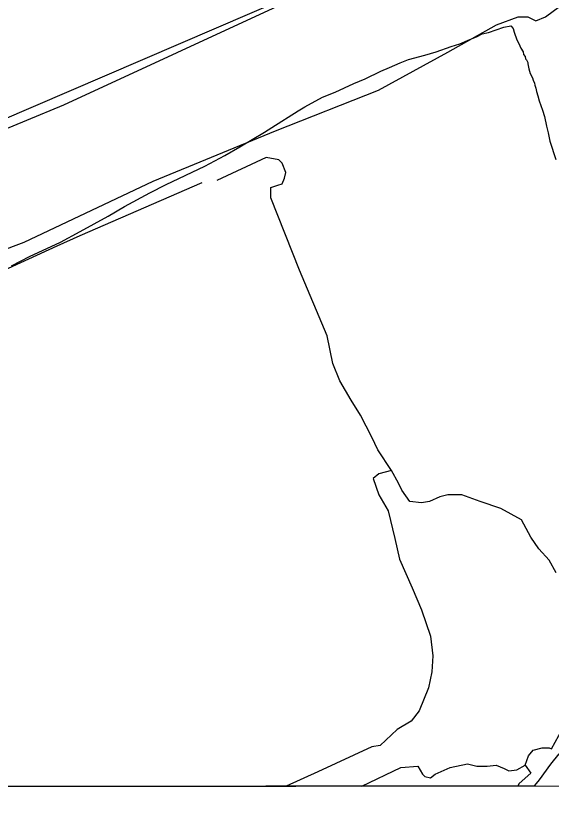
# Model space of a CAD drawing. Extents: x 3297716 to 3335574, y 688621 to 713991.
# Drawn here: x 3302189 to 3303447, y 701076 to 702950 of the extents above; entities that cross this region are included whole.
import ezdxf

# ---------------------------------------------------------------- set-up
doc = ezdxf.new("R2010")
doc.units = 0
for name, color, linetype in [('V-ANNO-SYMB', 7, 'Continuous'), ('V-SITE-VEGE', 7, 'Continuous'), ('V-TOPO-SHOR', 7, 'Continuous')]:
    doc.layers.add(name, color=color, linetype=linetype)

msp = doc.modelspace()

# ---------------------------------------------------------------- linework, layer by layer
at = {"layer": 'V-ANNO-SYMB'}
msp.add_lwpolyline([(3302105.1, 701138.8), (3314693.3, 701151.6), (3314697, 697555.6), (3302108.8, 697542.8)], close=True, dxfattribs=at)
at = {"layer": 'V-SITE-VEGE'}
for p, q in [((3303220.6, 703163.4), (3301844.1, 702571)), ((3303299.8, 702911.7), (3303336, 702924)), ((3303336, 702924), (3303352.5, 702927.4)), ((3303352.5, 702927.4), (3303358, 702920.8)), ((3303358, 702920.8), (3303360.3, 702912)), ((3303250.3, 702892.8), (3303273.4, 702901.7)), ((3303273.4, 702901.7), (3303285.5, 702908.4)), ((3303285.5, 702908.4), (3303299.8, 702911.7)), ((3303360.3, 702912), (3303367, 702894.4)), ((3303176.7, 702866), (3303211.9, 702878.3)), ((3303211.9, 702878.3), (3303232.7, 702885)), ((3303232.7, 702885), (3303250.3, 702892.8)), ((3303367, 702894.4), (3303371.4, 702885.7)), ((3303371.4, 702885.7), (3303375.9, 702874.7)), ((3303111.8, 702848.1), (3303150.3, 702858.2)), ((3303150.3, 702858.2), (3303176.7, 702866)), ((3303375.9, 702874.7), (3303381.4, 702865.9)), ((3303381.4, 702865.9), (3303382.6, 702859.3)), ((3303382.6, 702859.3), (3303385.9, 702854.9)), ((3303066.8, 702829.1), (3303092, 702840.3)), ((3303092, 702840.3), (3303111.8, 702848.1)), ((3303385.9, 702854.9), (3303387, 702849.4)), ((3303387, 702849.4), (3303389.2, 702847.2)), ((3303389.2, 702847.2), (3303392.6, 702840.6)), ((3303392.6, 702840.6), (3303392.6, 702837.3)), ((3303047, 702820.2), (3303066.8, 702829.1)), ((3303392.6, 702837.3), (3303394.8, 702826.3)), ((3303394.8, 702826.3), (3303398.2, 702815.3)), ((3302983.3, 702791.3), (3303009.7, 702802.4)), ((3303009.7, 702802.4), (3303047, 702820.2)), ((3303398.2, 702815.3), (3303403.7, 702804.4)), ((3303403.7, 702804.4), (3303404.9, 702798.9)), ((3302939.4, 702771.3), (3302983.3, 702791.3)), ((3303404.9, 702798.9), (3303408.2, 702792.3)), ((3303408.2, 702792.3), (3303409.3, 702787.9)), ((3303409.3, 702787.9), (3303411.6, 702780.2)), ((3302909.7, 702759), (3302939.4, 702771.3)), ((3303411.6, 702780.2), (3303412.7, 702772.5)), ((3303412.7, 702772.5), (3303416.1, 702762.6)), ((3302868, 702736.8), (3302909.7, 702759)), ((3303416.1, 702762.6), (3303419.4, 702750.5)), ((3303419.4, 702750.5), (3303427.2, 702728.5)), ((3302790.1, 702688), (3302852.6, 702726.8)), ((3302852.6, 702726.8), (3302868, 702736.8)), ((3303427.2, 702728.5), (3303431.7, 702714.2)), ((3303431.7, 702714.2), (3303436.2, 702691.1)), ((3303436.2, 702691.1), (3303440.7, 702675.7)), ((3302715.4, 702642.5), (3302773.6, 702676.9)), ((3302773.6, 702676.9), (3302790.1, 702688)), ((3303440.7, 702675.7), (3303444.1, 702656)), ((3303444.1, 702656), (3303458.6, 702613.1)), ((3302680.3, 702622.5), (3302715.4, 702642.5)), ((3302633.1, 702597), (3302680.3, 702622.5)), ((3302541.9, 702553.6), (3302633.1, 702597)), ((3302503.5, 702534.7), (3302541.9, 702553.6)), ((3302444.2, 702502.5), (3302503.5, 702534.7)), ((3302405.8, 702479.2), (3302444.2, 702502.5)), ((3302339.9, 702443.6), (3302405.8, 702479.2)), ((3302293.8, 702418.1), (3302339.9, 702443.6)), ((3302220.2, 702384.7), (3302293.8, 702418.1)), ((3302178.5, 702362.5), (3302220.2, 702384.7)), ((3303465.4, 701215.1), (3303445.7, 701190.8)), ((3303445.7, 701190.8), (3303419.5, 701154.4)), ((3303419.5, 701154.4), (3303411.8, 701145.5)), ((3303407.4, 701140.1), (3302110, 701138.8)), ((3303411.8, 701145.5), (3303407.4, 701140.1))]:
    msp.add_line(p, q, dxfattribs=at)
at = {"layer": 'V-TOPO-SHOR'}
for points in [[(3304265.9, 703640.1), (3303957.3, 703494), (3303663.7, 703353.6), (3303631.7, 703334.4), (3303599.8, 703334.4), (3303587.1, 703315.3), (3303577.5, 703308.9), (3303558.3, 703305.7), (3303529.6, 703302.5), (3303513.6, 703296.1), (3303491.3, 703273.8), (3303478.5, 703270.6), (3303453, 703261), (3303386, 703245.1), (3303344.5, 703238.7), (3303328.5, 703235.5), (3303309.4, 703210), (3303299.8, 703197.2), (3303245.5, 703174.8), (3303127.4, 703130.2), (3302971, 703047.2), (3302833.8, 702986.5), (3302300.7, 702740.7), (3302039, 702632.2)], [(3302019.8, 702348.1), (3302208.2, 702418.4), (3302511.4, 702562), (3302798.7, 702680.1), (3303041.2, 702775.9), (3303204, 702865.2), (3303318.9, 702929.1), (3303370, 702948.2), (3303392.4, 702948.2), (3303398.7, 702945), (3303411.5, 702938.6), (3303433.8, 702948.2), (3303481.7, 702983.3)], [(3303458.9, 701640.8), (3303442.7, 701670.5), (3303418.3, 701697.6), (3303399.4, 701724.6), (3303377.7, 701765.2), (3303329, 701792.3), (3303280.3, 701808.5), (3303237.1, 701824.7), (3303204.6, 701824.7), (3303185.7, 701819.3), (3303161.3, 701808.5), (3303142.4, 701805.8), (3303115.3, 701808.5), (3303096.4, 701835.6), (3303088.3, 701851.8), (3303072, 701881.6), (3303039.6, 701930.3), (3303026, 701960), (3302999, 702011.4), (3302977.3, 702046.6), (3302950.3, 702092.6), (3302934, 702133.2), (3302920.5, 702198.1), (3302855.6, 702352.3), (3302787.9, 702522.8), (3302787.9, 702547.1), (3302804.2, 702552.5), (3302815, 702555.2), (3302820.4, 702568.8), (3302823.1, 702582.3), (3302815, 702603.9), (3302806.9, 702612.1), (3302777.1, 702617.5), (3302660.8, 702563.4)], [(3302625.6, 702557.9), (3302338.8, 702433.5), (3302284.7, 702409.1), (3302084.5, 702317.1), (3301954.6, 702238.7), (3301876.2, 702206.2), (3301841, 702190)], [(3303072, 701881.6), (3303042.3, 701873.4), (3303028.7, 701862.6), (3303042.3, 701824.7), (3303063.9, 701786.9), (3303080.1, 701721.9), (3303091, 701673.2), (3303120.7, 701605.6), (3303142.4, 701554.2), (3303164, 701492), (3303169.4, 701446), (3303166.7, 701408.1), (3303158.6, 701370.2), (3303137, 701316.1), (3303118, 701291.8), (3303085.5, 701272.8), (3303045, 701234.9), (3303026, 701232.2), (3302898.9, 701172.7), (3302824.4, 701139.5)], [(3303002.2, 701139.7), (3303093.7, 701183.5), (3303134.2, 701186.2), (3303145.1, 701167.3), (3303150.5, 701161.9), (3303164, 701159.2), (3303174.8, 701167.3), (3303210, 701183.5), (3303250.6, 701191.7), (3303272.2, 701186.2), (3303296.6, 701186.2), (3303318.2, 701188.9), (3303337.2, 701180.8), (3303348, 701175.4), (3303366.9, 701178.1), (3303385.9, 701188.9), (3303394, 701210.6), (3303404.8, 701224.1), (3303426.4, 701229.5), (3303442.7, 701229.5), (3303448.1, 701226.8), (3303491.4, 701305.3), (3303521.1, 701348.6), (3303542.8, 701364.8)], [(3303385.9, 701188.9), (3303399.4, 701170), (3303372.3, 701145.7), (3303369.2, 701140.1)]]:
    msp.add_lwpolyline(points, dxfattribs=at)

doc.saveas('drawing.dxf')
